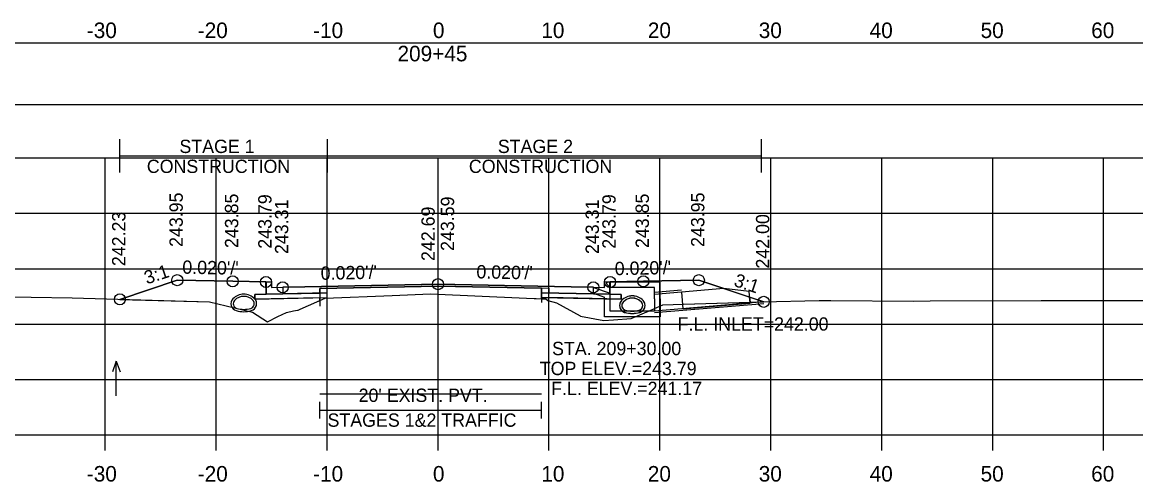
# Model space of a CAD drawing. Extents: x 1369627 to 1374022, y 380035 to 398173.
# Drawn here: x 1372061.1 to 1372161.4, y 381855.2 to 381896.7 of the extents above; entities that cross this region are included whole.
import ezdxf

# ---------------------------------------------------------------- set-up
doc = ezdxf.new("R2010")
doc.units = 0
for name, color, linetype in [('Default', 7, 'Continuous'), ('R_Alt Surface', 7, 'Continuous'), ('R_Axis', 7, 'Continuous'), ('R_Axis Annot', 7, 'Continuous'), ('R_Border Notes', 7, 'Continuous'), ('R_Drive', 7, 'Continuous'), ('R_Exist Surface', 7, 'Continuous'), ('R_Fin Surface', 7, 'Continuous'), ('R_Grid', 7, 'Continuous'), ('R_MOT', 7, 'Continuous'), ('R_No Plot', 7, 'Continuous'), ('R_Water', 7, 'Continuous'), ('R_Water Annot', 7, 'Continuous'), ('R_Xsect Elev', 7, 'Continuous'), ('R_Xsect Slope', 7, 'Continuous'), ('T_Vehicle Path Rt', 7, 'Continuous')]:
    doc.layers.add(name, color=color, linetype=linetype)

msp = doc.modelspace()

# ---------------------------------------------------------------- linework, layer by layer
at = {"layer": 'Default'}
for p, q in [((1372087.86, 381860.94), (1372087.86, 381862.44)), ((1372107.86, 381860.94), (1372107.86, 381862.44)), ((1372087.86, 381861.69), (1372107.86, 381861.69))]:
    msp.add_line(p, q, dxfattribs=at)
for points in [[(1371948.53, 381889.28), (1372248.53, 381889.28), (1372248.53, 381894.8), (1371948.53, 381894.8)], [(1372083.02, 381873.26), (1372083.52, 381873.26), (1372083.53, 381872.76), (1372084.53, 381872.78), (1372084.53, 381872.19), (1372083.03, 381872.16)], [(1372113.53, 381872.76), (1372113.54, 381873.26), (1372114.04, 381873.26), (1372114.03, 381872.16), (1372112.53, 381872.19), (1372112.53, 381872.78)]]:
    msp.add_lwpolyline(points, close=True, dxfattribs=at)
at = {"layer": 'R_Alt Surface'}
msp.add_lwpolyline([(1372083.03, 381873.26), (1372083.03, 381872.16), (1372084.53, 381872.19), (1372087.86, 381872.26), (1372087.86, 381872.67), (1372098.53, 381872.89), (1372107.86, 381872.7), (1372107.86, 381872.28), (1372112.53, 381872.19), (1372114.03, 381872.16), (1372114.03, 381873.26)], dxfattribs=at)
for points in [[(1372082.03, 381872.14), (1372083.03, 381872.16), (1372084.53, 381872.19), (1372087.86, 381872.26), (1372087.86, 381871.84), (1372082.03, 381871.72)], [(1372115.03, 381872.14), (1372114.03, 381872.16), (1372112.53, 381872.19), (1372107.86, 381872.28), (1372107.86, 381871.87), (1372115.03, 381871.72)]]:
    msp.add_lwpolyline(points, close=True, dxfattribs=at)
at = {"layer": 'R_Axis'}
for p, q in [((1371948.53, 381859.46), (1372248.53, 381859.46)), ((1372068.53, 381858.06), (1372068.53, 381859.46)), ((1372078.53, 381858.06), (1372078.53, 381859.46)), ((1372088.53, 381858.06), (1372088.53, 381859.46)), ((1372098.53, 381858.06), (1372098.53, 381859.46)), ((1372108.53, 381858.06), (1372108.53, 381859.46)), ((1372118.53, 381858.06), (1372118.53, 381859.46)), ((1372128.53, 381858.06), (1372128.53, 381859.46)), ((1372138.53, 381858.06), (1372138.53, 381859.46)), ((1372148.53, 381858.06), (1372148.53, 381859.46)), ((1372158.53, 381858.06), (1372158.53, 381859.46))]:
    msp.add_line(p, q, dxfattribs=at)
at = {"layer": 'R_Drive'}
for centre, radius, start, end in [((1372081.02, 381870.81), 1.35, 43.6485, 136.3515), ((1372080.51, 381871.3), 0.646, 136.3515, 253.9529), ((1372080.51, 381871.3), 0.438, 136.3515, 253.9529), ((1372081.02, 381870.81), 1.15, 43.6485, 136.3515), ((1372081.53, 381871.3), 0.438, 286.0471, 43.6485), ((1372081.53, 381871.3), 0.646, 286.0471, 43.6485), ((1372115.53, 381871.14), 0.646, 136.3515, 253.9529), ((1372115.53, 381871.15), 0.646, 136.3515, 253.9529), ((1372116.04, 381870.65), 1.35, 43.6485, 136.3515), ((1372116.04, 381870.66), 1.35, 43.6485, 136.3515), ((1372115.53, 381871.15), 0.438, 136.3515, 253.9529), ((1372115.53, 381871.14), 0.438, 136.3515, 253.9529), ((1372116.04, 381870.65), 1.15, 43.6485, 136.3515), ((1372116.04, 381870.66), 1.15, 43.6485, 136.3515), ((1372116.55, 381871.15), 0.438, 286.0471, 43.6485), ((1372116.55, 381871.14), 0.438, 286.0471, 43.6485), ((1372116.55, 381871.14), 0.646, 286.0471, 43.6485), ((1372116.55, 381871.15), 0.646, 286.0471, 43.6485), ((1372081.02, 381873.08), 2.5, 253.9529, 286.0471), ((1372081.02, 381873.08), 2.29, 253.9529, 286.0471), ((1372116.04, 381872.93), 2.5, 253.9529, 286.0471), ((1372116.04, 381872.92), 2.5, 253.9529, 286.0471), ((1372116.04, 381872.93), 2.29, 253.9529, 286.0471), ((1372116.04, 381872.92), 2.29, 253.9529, 286.0471)]:
    msp.add_arc(centre, radius, start, end, dxfattribs=at)
at = {"layer": 'R_Exist Surface'}
msp.add_lwpolyline([(1372055.36, 381872), (1372061.85, 381871.9), (1372065.55, 381871.82), (1372077.92, 381871.46), (1372080.17, 381870.92), (1372081.81, 381870.54), (1372083.15, 381869.68), (1372084.1, 381870.14), (1372084.87, 381870.51), (1372085.5, 381870.65), (1372085.85, 381870.73), (1372085.91, 381870.73), (1372086.11, 381870.82), (1372088.37, 381871.8), (1372094.41, 381872.04), (1372097.86, 381872.18), (1372106.51, 381871.8), (1372108.24, 381871.73), (1372108.44, 381871.6), (1372109.21, 381871.39), (1372111.34, 381870.2), (1372111.35, 381870.2), (1372111.37, 381870.19), (1372113.49, 381869.78), (1372114.35, 381869.86), (1372115.95, 381869.96), (1372117.7, 381870.73), (1372118.79, 381871.19), (1372120.67, 381871.25), (1372127.76, 381871.46), (1372132.89, 381871.58), (1372133.94, 381871.59), (1372141.41, 381871.54), (1372142.88, 381871.55), (1372152.91, 381871.6), (1372156.05, 381871.59), (1372161.01, 381871.59), (1372165.8, 381871.58)], dxfattribs=at)
at = {"layer": 'R_Fin Surface'}
msp.add_lwpolyline([(1372069.85, 381871.69), (1372075.02, 381873.42), (1372080.02, 381873.32), (1372083.02, 381873.26), (1372083.52, 381873.26), (1372083.53, 381872.76), (1372084.53, 381872.78), (1372086.53, 381872.82), (1372098.53, 381873.06), (1372110.53, 381872.82), (1372112.53, 381872.78), (1372113.53, 381872.76), (1372113.54, 381873.26), (1372114.04, 381873.26), (1372117.04, 381873.32), (1372122.04, 381873.42), (1372127.89, 381871.47)], dxfattribs=at)
at = {"layer": 'R_Grid'}
for p, q in [((1371948.53, 381884.46), (1372248.53, 381884.46)), ((1372068.53, 381859.46), (1372068.53, 381884.46)), ((1372078.53, 381859.46), (1372078.53, 381884.46)), ((1372088.53, 381859.46), (1372088.53, 381884.46)), ((1372098.53, 381859.46), (1372098.53, 381884.46)), ((1372108.53, 381859.46), (1372108.53, 381884.46)), ((1372118.53, 381859.46), (1372118.53, 381884.46)), ((1372128.53, 381859.46), (1372128.53, 381884.46)), ((1372138.53, 381859.46), (1372138.53, 381884.46)), ((1372148.53, 381859.46), (1372148.53, 381884.46)), ((1372158.53, 381859.46), (1372158.53, 381884.46)), ((1371948.53, 381879.46), (1372248.53, 381879.46)), ((1371948.53, 381874.46), (1372248.53, 381874.46)), ((1371948.53, 381869.46), (1372248.53, 381869.46)), ((1371948.53, 381864.46), (1372248.53, 381864.46)), ((1371948.53, 381859.46), (1372248.53, 381859.46))]:
    msp.add_line(p, q, dxfattribs=at)
at = {"layer": 'R_MOT'}
for p, q in [((1372069.85, 381883.13), (1372069.85, 381886.13)), ((1372088.58, 381883.13), (1372088.58, 381886.13)), ((1372127.7, 381883.13), (1372127.7, 381886.13)), ((1372069.85, 381884.63), (1372127.7, 381884.63))]:
    msp.add_line(p, q, dxfattribs=at)
at = {"layer": 'R_No Plot'}
for p, q in [((1372120.47, 381872.51), (1372118.04, 381872.3)), ((1372127.89, 381871.3), (1372118.04, 381870.47))]:
    msp.add_line(p, q, dxfattribs=at)
for points in [[(1372083.02, 381873.26), (1372083.03, 381872.16), (1372084.53, 381872.19), (1372088.53, 381872.27), (1372088.53, 381872.69), (1372098.53, 381872.89), (1372108.53, 381872.69), (1372108.53, 381872.27), (1372112.53, 381872.19), (1372114.03, 381872.16), (1372114.04, 381873.26)], [(1372087.86, 381863.18), (1372107.86, 381863.18)]]:
    msp.add_lwpolyline(points, dxfattribs=at)
for points in [[(1372088.53, 381872.27), (1372084.53, 381872.19), (1372083.03, 381872.16), (1372082.03, 381872.14), (1372082.03, 381871.72), (1372088.53, 381871.85)], [(1372098.53, 381873.06), (1372086.53, 381872.82), (1372084.53, 381872.78), (1372084.53, 381872.19), (1372088.53, 381872.27), (1372088.53, 381872.69), (1372098.53, 381872.89), (1372108.53, 381872.69), (1372108.53, 381872.27), (1372112.53, 381872.19), (1372112.53, 381872.78), (1372110.53, 381872.82)], [(1372108.53, 381872.27), (1372112.53, 381872.19), (1372114.03, 381872.16), (1372115.03, 381872.14), (1372115.03, 381871.72), (1372108.53, 381871.85)]]:
    msp.add_lwpolyline(points, close=True, dxfattribs=at)
for centre in [(1372075.02, 381873.42), (1372080.02, 381873.32), (1372083.02, 381873.26), (1372084.53, 381872.78), (1372098.53, 381873.06), (1372112.53, 381872.78), (1372114.04, 381873.26), (1372117.04, 381873.32), (1372122.04, 381873.42), (1372069.85, 381871.69), (1372127.89, 381871.47)]:
    msp.add_circle(centre, 0.5, dxfattribs=at)
at = {"layer": 'R_Water'}
for p, q in [((1372113.71, 381873.09), (1372113.79, 381873.25)), ((1372118.54, 381873.25), (1372113.79, 381873.25)), ((1372118.54, 381871.75), (1372118.54, 381873.25)), ((1372112.54, 381872.77), (1372114.04, 381872.25)), ((1372112.54, 381872.24), (1372113.54, 381871.9)), ((1372113.71, 381873.09), (1372114.04, 381872.75)), ((1372118.04, 381872.75), (1372114.04, 381872.75)), ((1372114.04, 381871.75), (1372114.04, 381872.25)), ((1372118.04, 381871.75), (1372118.04, 381872.75)), ((1372120.48, 381872.34), (1372118.04, 381872.14)), ((1372113.54, 381871.75), (1372113.54, 381871.9)), ((1372127.89, 381871.47), (1372118.04, 381870.63)), ((1372127.89, 381871.47), (1372118.04, 381870.64))]:
    msp.add_line(p, q, dxfattribs=at)
for points in [[(1372112.54, 381872.24), (1372112.54, 381872.77)], [(1372118.54, 381871.75), (1372118.54, 381870.13), (1372116.04, 381870.13), (1372113.54, 381870.13), (1372113.54, 381871.75)], [(1372118.04, 381871.75), (1372118.04, 381870.63), (1372116.04, 381870.63), (1372114.04, 381870.63), (1372114.04, 381871.75)]]:
    msp.add_lwpolyline(points, dxfattribs=at)
msp.add_lwpolyline([(1372120.48, 381872.34), (1372120.61, 381870.85), (1372126.67, 381871.36), (1372126.58, 381872.4), (1372124.3, 381872.66)], close=True, dxfattribs=at)
at = {"layer": 'R_Water Annot'}
for p, q in [((1372069.52, 381866.13), (1372069.17, 381865.17)), ((1372069.52, 381862.99), (1372069.52, 381866.13)), ((1372069.52, 381866.13), (1372069.87, 381865.17))]:
    msp.add_line(p, q, dxfattribs=at)
at = {"layer": 'R_Xsect Elev'}
msp.add_line((1372098.53, 381872.15), (1372098.53, 381882.15), dxfattribs=at)
at = {"layer": 'T_Vehicle Path Rt'}
for p, q in [((1372083.03, 381872.16), (1372083.02, 381873.26)), ((1372114.04, 381873.26), (1372114.03, 381872.16)), ((1372126.62, 381871.89), (1372122.04, 381873.42)), ((1372087.86, 381872.26), (1372087.86, 381871.09)), ((1372087.86, 381872.26), (1372087.86, 381871.84)), ((1372107.86, 381871.87), (1372107.86, 381872.28)), ((1372087.86, 381871.58), (1372087.86, 381871.84)), ((1372087.86, 381871.84), (1372087.86, 381871.58)), ((1372087.86, 381871.58), (1372088.37, 381871.8)), ((1372107.86, 381871.87), (1372107.86, 381871.42)), ((1372107.86, 381871.87), (1372107.86, 381871.74)), ((1372107.86, 381871.74), (1372107.86, 381871.87)), ((1372127.89, 381871.47), (1372126.62, 381871.89)), ((1372126.62, 381871.89), (1372126.66, 381871.43)), ((1372126.66, 381871.43), (1372126.62, 381871.89))]:
    msp.add_line(p, q, dxfattribs=at)
for points in [[(1372083.02, 381873.26), (1372080.02, 381873.32), (1372075.02, 381873.42), (1372069.85, 381871.69)], [(1372122.04, 381873.42), (1372117.04, 381873.32), (1372114.04, 381873.26)], [(1372087.86, 381871.84), (1372082.03, 381871.72), (1372082.03, 381872.14), (1372083.03, 381872.16)], [(1372107.86, 381872.28), (1372107.86, 381872.7), (1372098.53, 381872.89), (1372087.86, 381872.67), (1372087.86, 381872.26)], [(1372088.37, 381871.8), (1372094.41, 381872.04), (1372097.86, 381872.18), (1372106.51, 381871.8), (1372107.86, 381871.74)], [(1372114.03, 381872.16), (1372115.03, 381872.14), (1372115.03, 381871.72), (1372107.86, 381871.87)], [(1372069.85, 381871.69), (1372077.92, 381871.46), (1372080.17, 381870.92), (1372081.81, 381870.54), (1372083.15, 381869.68), (1372084.1, 381870.14), (1372084.87, 381870.51), (1372085.5, 381870.65), (1372085.85, 381870.73), (1372085.91, 381870.73), (1372086.11, 381870.82), (1372087.86, 381871.58)], [(1372107.86, 381871.74), (1372108.24, 381871.73), (1372108.44, 381871.6), (1372109.21, 381871.39), (1372111.34, 381870.2), (1372111.37, 381870.19), (1372113.49, 381869.78), (1372114.35, 381869.86), (1372115.95, 381869.96), (1372117.7, 381870.73), (1372118.79, 381871.19), (1372120.67, 381871.25), (1372126.66, 381871.43)], [(1372126.66, 381871.43), (1372127.76, 381871.46), (1372127.89, 381871.47)]]:
    msp.add_lwpolyline(points, dxfattribs=at)

# ---------------------------------------------------------------- texts
at = {"layer": 'R_Axis Annot'}
for s, height, p in [('-30', 1.4, (1372066.87, 381895.26)), ('-20', 1.4, (1372076.87, 381895.26)), ('-10', 1.4, (1372087.27, 381895.26)), ('0', 1.4, (1372098.07, 381895.26)), ('10', 1.4, (1372107.84, 381895.26)), ('20', 1.4, (1372117.44, 381895.26)), ('30', 1.4, (1372127.44, 381895.26)), ('40', 1.4, (1372137.44, 381895.26)), ('50', 1.4, (1372147.44, 381895.26)), ('60', 1.4, (1372157.41, 381895.26)), ('209+45', 1.4, (1372094.88, 381893.16)), ("20' EXIST. PVT.", 1.2, (1372091.37, 381862.44)), ('STAGES 1&2 TRAFFIC', 1.2, (1372088.57, 381860.2)), ('-30', 1.4, (1372066.87, 381855.26)), ('-20', 1.4, (1372076.87, 381855.26)), ('-10', 1.4, (1372087.27, 381855.26)), ('0', 1.4, (1372098.07, 381855.26)), ('10', 1.4, (1372107.84, 381855.26)), ('20', 1.4, (1372117.44, 381855.26)), ('30', 1.4, (1372127.44, 381855.26)), ('40', 1.4, (1372137.44, 381855.26)), ('50', 1.4, (1372147.44, 381855.26)), ('60', 1.4, (1372157.41, 381855.26))]:
    msp.add_text(s, height=height, dxfattribs=at).set_placement(p)
at = {"layer": 'R_Border Notes'}
msp.add_text('F.L. INLET=242.00', height=1.2, dxfattribs=at).set_placement((1372120.13, 381868.87))
at = {"layer": 'R_MOT'}
for s, p in [('STAGE 1', (1372075.22, 381884.89)), ('STAGE 2', (1372103.92, 381884.89)), ('CONSTRUCTION', (1372072.28, 381883.09)), ('CONSTRUCTION', (1372101.31, 381883.09))]:
    msp.add_text(s, height=1.2, dxfattribs=at).set_placement(p)
at = {"layer": 'R_Water Annot'}
for s, p in [('STA. 209+30.00', (1372108.81, 381866.66)), ('TOP ELEV.=243.79', (1372107.7, 381864.86)), ('F.L. ELEV.=241.17', (1372108.73, 381863.06))]:
    msp.add_text(s, height=1.2, dxfattribs=at).set_placement(p)
at = {"layer": 'R_Xsect Elev'}
for s, p in [('243.95', (1372075.52, 381876.42)), ('243.95', (1372122.54, 381876.42)), ('243.85', (1372080.52, 381876.32)), ('243.79', (1372083.52, 381876.26)), ('243.31', (1372085.03, 381875.78)), ('243.59', (1372099.98, 381876.06)), ('243.31', (1372113.03, 381875.78)), ('243.79', (1372114.54, 381876.26)), ('243.85', (1372117.54, 381876.32)), ('242.23', (1372070.35, 381874.69)), ('242.69', (1372098.23, 381875.15)), ('242.00', (1372128.39, 381874.47))]:
    msp.add_text(s, height=1.2, rotation=90, dxfattribs=at).set_placement(p)
at = {"layer": 'R_Xsect Slope'}
for s, rotation, p in [("0.020'/'", 358.8542, (1372075.47, 381874.01)), ("0.020'/'", 1.1458, (1372114.47, 381873.87)), ('3:1', 18.4332, (1372072.28, 381873.03)), ("0.020'/'", 1.1458, (1372087.96, 381873.45)), ("0.020'/'", 358.8542, (1372101.98, 381873.59)), ('3:1', 341.5668, (1372125.12, 381872.92))]:
    msp.add_text(s, height=1.2, rotation=rotation, dxfattribs=at).set_placement(p)

doc.saveas('drawing.dxf')
